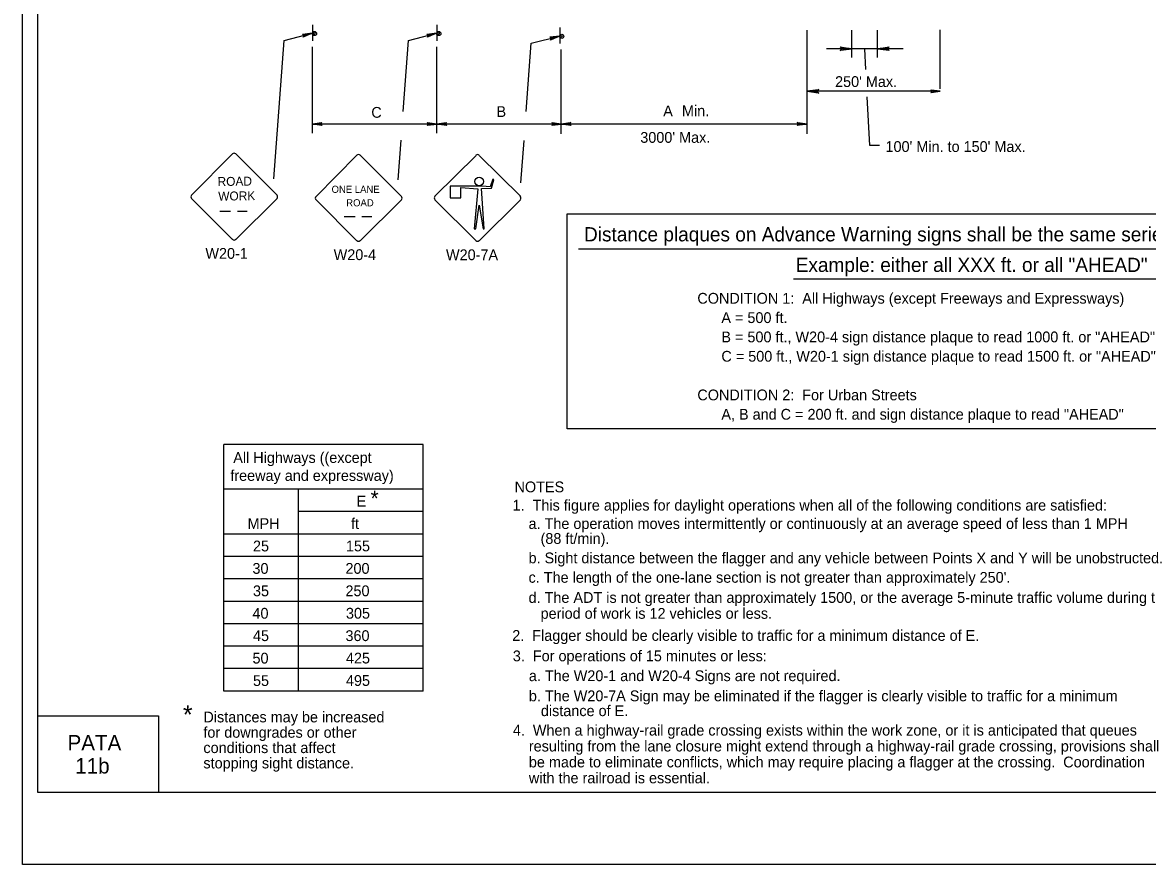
# Model space of a CAD drawing. Extents: x -14145 to -13521, y 30244 to 30661.
# Drawn here: x -13892.17 to -13870.25, y 30451.81 to 30468.21 of the extents above; entities that cross this region are included whole.
import ezdxf

# ---------------------------------------------------------------- set-up
doc = ezdxf.new("R2010")
doc.units = 0
for name, color, linetype in [('1', 7, 'Continuous'), ('10', 7, 'Continuous'), ('2', 7, 'Continuous'), ('3', 7, 'Continuous'), ('4', 7, 'Continuous'), ('61', 7, 'Continuous')]:
    doc.layers.add(name, color=color, linetype=linetype)

msp = doc.modelspace()

# ---------------------------------------------------------------- linework, layer by layer
at = {"layer": '1'}
for p, q in [((-13886.525, 30468.172), (-13886.525, 30467.86)), ((-13884.101, 30468.172), (-13884.101, 30467.86)), ((-13881.707, 30468.118), (-13881.707, 30467.806)), ((-13881.707, 30468.118), (-13881.707, 30467.806)), ((-13874.291, 30466.923), (-13874.291, 30468.069)), ((-13887.276, 30465.168), (-13887.078, 30467.865)), ((-13887.078, 30467.865), (-13886.531, 30468.005)), ((-13884.756, 30466.481), (-13884.654, 30467.865)), ((-13884.654, 30467.865), (-13884.107, 30468.005)), ((-13882.26, 30467.811), (-13881.713, 30467.951)), ((-13876.886, 30466.047), (-13876.886, 30468.063)), ((-13876.013, 30467.534), (-13876.013, 30468.063)), ((-13875.515, 30467.534), (-13875.515, 30468.063)), ((-13886.525, 30466.055), (-13886.525, 30467.743)), ((-13884.101, 30466.055), (-13884.101, 30467.743)), ((-13882.358, 30466.477), (-13882.26, 30467.811)), ((-13881.677, 30466.047), (-13881.677, 30467.687)), ((-13876.013, 30467.703), (-13876.511, 30467.703)), ((-13875.515, 30467.703), (-13876.013, 30467.703)), ((-13875.017, 30467.703), (-13875.515, 30467.703)), ((-13874.291, 30466.874), (-13876.886, 30466.874)), ((-13884.101, 30466.235), (-13886.525, 30466.235)), ((-13881.677, 30466.235), (-13884.101, 30466.235)), ((-13876.886, 30466.235), (-13881.677, 30466.235)), ((-13884.856, 30465.151), (-13884.799, 30465.923)), ((-13882.462, 30465.088), (-13882.402, 30465.915)), ((-13888.084, 30465.653), (-13888.879, 30464.85)), ((-13887.215, 30464.85), (-13888.018, 30465.653)), ((-13885.659, 30465.627), (-13886.454, 30464.824)), ((-13884.79, 30464.824), (-13885.593, 30465.627)), ((-13883.335, 30465.624), (-13884.138, 30464.829)), ((-13882.473, 30464.829), (-13883.275, 30465.624)), ((-13882.473, 30464.829), (-13883.275, 30465.624)), ((-13883.215, 30465.024), (-13883.838, 30465.024)), ((-13883.838, 30465.024), (-13883.838, 30464.799)), ((-13883.635, 30464.799), (-13883.635, 30465.001)), ((-13883.635, 30465.001), (-13883.305, 30464.971)), ((-13883.065, 30465.009), (-13883.215, 30465.024)), ((-13883.013, 30465.159), (-13883.065, 30465.009)), ((-13883.035, 30464.986), (-13882.99, 30465.151)), ((-13882.99, 30465.151), (-13883.013, 30465.159)), ((-13888.879, 30464.784), (-13888.084, 30463.989)), ((-13888.018, 30463.989), (-13887.215, 30464.784)), ((-13883.838, 30464.799), (-13883.635, 30464.799)), ((-13883.305, 30464.971), (-13883.373, 30464.191)), ((-13883.23, 30464.979), (-13883.035, 30464.986)), ((-13883.178, 30464.191), (-13883.23, 30464.979)), ((-13886.454, 30464.758), (-13885.659, 30463.963)), ((-13885.593, 30463.963), (-13884.79, 30464.758)), ((-13884.138, 30464.761), (-13883.335, 30463.959)), ((-13883.343, 30464.191), (-13883.275, 30464.656)), ((-13883.275, 30463.959), (-13882.473, 30464.761)), ((-13883.275, 30464.656), (-13883.2, 30464.191)), ((-13888.33, 30464.536), (-13888.12, 30464.536)), ((-13887.987, 30464.536), (-13887.794, 30464.536)), ((-13885.905, 30464.434), (-13885.695, 30464.434)), ((-13885.562, 30464.434), (-13885.369, 30464.434)), ((-13883.373, 30464.191), (-13883.343, 30464.191)), ((-13883.2, 30464.191), (-13883.178, 30464.191)), ((-13888.251, 30455.186), (-13888.251, 30459.994)), ((-13884.366, 30459.994), (-13888.251, 30459.994)), ((-13884.366, 30455.186), (-13884.366, 30459.994)), ((-13884.366, 30459.12), (-13888.253, 30459.12)), ((-13886.794, 30455.186), (-13886.794, 30459.12)), ((-13884.366, 30458.683), (-13886.794, 30458.683)), ((-13884.366, 30458.245), (-13888.253, 30458.245)), ((-13884.366, 30457.808), (-13888.253, 30457.808)), ((-13884.366, 30457.371), (-13888.253, 30457.371)), ((-13884.366, 30456.934), (-13888.253, 30456.934)), ((-13884.366, 30456.497), (-13888.253, 30456.497)), ((-13884.366, 30456.06), (-13888.253, 30456.06)), ((-13884.366, 30455.623), (-13888.253, 30455.623)), ((-13884.366, 30455.186), (-13888.251, 30455.186))]:
    msp.add_line(p, q, dxfattribs=at)
for points in [[(-13886.711, 30467.981), (-13886.699, 30467.969), (-13886.531, 30468.005), (-13886.711, 30467.981), (-13886.717, 30467.987), (-13886.531, 30468.005), (-13886.693, 30467.951), (-13886.699, 30467.939), (-13886.531, 30468.005), (-13886.705, 30467.927), (-13886.699, 30467.939)], [(-13884.287, 30467.981), (-13884.275, 30467.969), (-13884.107, 30468.005), (-13884.287, 30467.981), (-13884.293, 30467.987), (-13884.107, 30468.005), (-13884.269, 30467.951), (-13884.275, 30467.939), (-13884.107, 30468.005), (-13884.281, 30467.927), (-13884.275, 30467.939)], [(-13881.893, 30467.927), (-13881.881, 30467.915), (-13881.713, 30467.951), (-13881.893, 30467.927), (-13881.899, 30467.933), (-13881.713, 30467.951), (-13881.875, 30467.897), (-13881.881, 30467.885), (-13881.713, 30467.951), (-13881.887, 30467.873), (-13881.881, 30467.885)], [(-13876.231, 30467.73), (-13876.223, 30467.714), (-13876.013, 30467.703), (-13876.231, 30467.73), (-13876.242, 30467.74), (-13876.013, 30467.703), (-13876.223, 30467.693), (-13876.231, 30467.677), (-13876.013, 30467.703), (-13876.242, 30467.666), (-13876.231, 30467.677)], [(-13875.743, 30467.296), (-13875.764, 30467.703)], [(-13875.297, 30467.676), (-13875.305, 30467.691), (-13875.515, 30467.703), (-13875.297, 30467.676), (-13875.286, 30467.666), (-13875.515, 30467.703), (-13875.306, 30467.713), (-13875.298, 30467.729), (-13875.515, 30467.703), (-13875.286, 30467.739), (-13875.298, 30467.729)], [(-13876.668, 30466.847), (-13876.676, 30466.862), (-13876.886, 30466.874), (-13876.668, 30466.847), (-13876.656, 30466.837), (-13876.886, 30466.874), (-13876.676, 30466.884), (-13876.668, 30466.9), (-13876.886, 30466.874), (-13876.656, 30466.91), (-13876.668, 30466.9)], [(-13875.473, 30465.819), (-13875.665, 30465.819), (-13875.715, 30466.764)], [(-13874.471, 30466.898), (-13874.465, 30466.88), (-13874.291, 30466.874), (-13874.471, 30466.898), (-13874.477, 30466.904), (-13874.291, 30466.874), (-13874.465, 30466.868), (-13874.471, 30466.85), (-13874.291, 30466.874), (-13874.477, 30466.844), (-13874.471, 30466.85)], [(-13886.345, 30466.217), (-13886.351, 30466.229), (-13886.525, 30466.235), (-13886.345, 30466.217), (-13886.339, 30466.205), (-13886.525, 30466.235), (-13886.351, 30466.247), (-13886.345, 30466.259), (-13886.525, 30466.235), (-13886.339, 30466.265), (-13886.345, 30466.259)], [(-13884.281, 30466.259), (-13884.269, 30466.241), (-13884.101, 30466.235), (-13884.281, 30466.259), (-13884.287, 30466.265), (-13884.101, 30466.235), (-13884.269, 30466.223), (-13884.281, 30466.211), (-13884.101, 30466.235), (-13884.287, 30466.205), (-13884.281, 30466.211)], [(-13883.921, 30466.217), (-13883.927, 30466.229), (-13884.101, 30466.235), (-13883.921, 30466.217), (-13883.915, 30466.205), (-13884.101, 30466.235), (-13883.927, 30466.247), (-13883.921, 30466.259), (-13884.101, 30466.235), (-13883.915, 30466.265), (-13883.921, 30466.259)], [(-13881.857, 30466.259), (-13881.845, 30466.241), (-13881.677, 30466.235), (-13881.857, 30466.259), (-13881.863, 30466.265), (-13881.677, 30466.235), (-13881.845, 30466.223), (-13881.857, 30466.211), (-13881.677, 30466.235), (-13881.863, 30466.205), (-13881.857, 30466.211)], [(-13881.497, 30466.217), (-13881.503, 30466.229), (-13881.677, 30466.235), (-13881.497, 30466.217), (-13881.491, 30466.205), (-13881.677, 30466.235), (-13881.509, 30466.247), (-13881.503, 30466.259), (-13881.677, 30466.235), (-13881.491, 30466.265), (-13881.503, 30466.259)], [(-13877.066, 30466.259), (-13877.06, 30466.247), (-13876.886, 30466.235), (-13877.066, 30466.259), (-13877.078, 30466.265), (-13876.886, 30466.235), (-13877.06, 30466.229), (-13877.066, 30466.217), (-13876.886, 30466.235), (-13877.078, 30466.205), (-13877.066, 30466.217)]]:
    msp.add_lwpolyline(points, dxfattribs=at)
for centre, radius in [((-13886.486, 30467.999), 0.0408), ((-13884.062, 30467.999), 0.0408), ((-13881.668, 30467.945), 0.0408), ((-13883.278, 30465.117), 0.0844)]:
    msp.add_circle(centre, radius, dxfattribs=at)
for centre, radius, start, end in [((-13886.491, 30468.007), 0.0214, 189.521, 184.2501), ((-13884.067, 30468.007), 0.0214, 189.521, 184.2501), ((-13881.673, 30467.953), 0.0214, 189.521, 184.2501), ((-13888.052, 30465.62), 0.0465, 45, 135), ((-13885.627, 30465.595), 0.0465, 45, 135), ((-13883.307, 30465.595), 0.0465, 45, 135), ((-13888.847, 30464.818), 0.0465, 135, 225), ((-13887.249, 30464.817), 0.0465, 315, 45), ((-13886.422, 30464.792), 0.0465, 135, 225), ((-13884.824, 30464.792), 0.0465, 315, 45), ((-13884.106, 30464.796), 0.0465, 135, 225), ((-13882.508, 30464.796), 0.0465, 315, 45), ((-13888.052, 30464.022), 0.0465, 225, 315), ((-13885.627, 30463.997), 0.0465, 225, 315), ((-13883.307, 30463.997), 0.0465, 225, 315)]:
    msp.add_arc(centre, radius, start, end, dxfattribs=at)
at = {"layer": '10'}
for p, q in [((-13891.874, 30453.207), (-13891.874, 30475.777)), ((-13891.874, 30454.707), (-13889.524, 30454.707)), ((-13889.524, 30454.707), (-13889.524, 30453.207)), ((-13860.422, 30453.207), (-13891.874, 30453.207))]:
    msp.add_line(p, q, dxfattribs=at)
at = {"layer": '2'}
for p, q in [((-13881.338, 30463.805), (-13861.388, 30463.805)), ((-13877.152, 30463.221), (-13865.715, 30463.221))]:
    msp.add_line(p, q, dxfattribs=at)
msp.add_lwpolyline([(-13881.564, 30464.483), (-13861.099, 30464.483), (-13861.099, 30460.296), (-13881.564, 30460.296)], close=True, dxfattribs=at)
at = {"layer": '61'}
msp.add_lwpolyline([(-13892.174, 30477.307), (-13859.174, 30477.307), (-13859.174, 30451.807), (-13892.174, 30451.807)], close=True, dxfattribs=at)

# ---------------------------------------------------------------- texts
at = {"layer": '1'}
for s, height, rotation, p in [('ROAD', 0.1735, 0.7566, (-13888.372, 30465.028)), ('WORK', 0.1733, 0.7588, (-13888.359, 30464.743))]:
    msp.add_text(s, height=height, rotation=rotation, dxfattribs=at).set_placement(p)
for s, height, p in [('ONE LANE', 0.1386, (-13886.152, 30464.895)), ('ROAD', 0.1389, (-13885.867, 30464.632)), ('CONDITION 1:  All Highways (except Freeways and Expressways)', 0.21, (-13879.025, 30462.735)), ('      A = 500 ft.', 0.21, (-13879.025, 30462.358)), ('      B = 500 ft., W20-4 sign distance plaque to read 1000 ft. or "AHEAD"', 0.21, (-13879.025, 30461.982)), ('      C = 500 ft., W20-1 sign distance plaque to read 1500 ft. or "AHEAD"', 0.21, (-13879.025, 30461.605)), ('CONDITION 2:  For Urban Streets', 0.21, (-13879.025, 30460.852)), ('      A, B and C = 200 ft. and sign distance plaque to read "AHEAD"', 0.21, (-13879.025, 30460.475))]:
    msp.add_text(s, height=height, dxfattribs=at).set_placement(p)
at = {"layer": '2'}
for s, height, p in [("250' Max.", 0.21, (-13876.342, 30466.958)), ('C', 0.21, (-13885.377, 30466.358)), ('B', 0.21, (-13882.938, 30466.373)), ('A', 0.21, (-13879.69, 30466.386)), ('Min.', 0.21, (-13879.325, 30466.389)), ("3000' Max.", 0.21, (-13880.137, 30465.87)), ("100' Min. to 150' Max.", 0.21, (-13875.359, 30465.692)), ('Distance plaques on Advance Warning signs shall be the same series type.', 0.2772, (-13881.233, 30463.949)), ('W20-1', 0.21, (-13888.61, 30463.61)), ('W20-4', 0.21, (-13886.111, 30463.585)), ('W20-7A', 0.21, (-13883.922, 30463.583)), ('Example: either all XXX ft. or all "AHEAD"', 0.2772, (-13877.109, 30463.353)), ('*', 0.302, (-13885.392, 30458.791)), ('NOTES', 0.21, (-13882.587, 30459.06)), ('E', 0.21, (-13885.665, 30458.782)), ('1.  This figure applies for daylight operations when all of the following conditions are satisfied:', 0.21, (-13882.626, 30458.704)), ('MPH', 0.21, (-13887.788, 30458.345)), ('ft', 0.21, (-13885.774, 30458.345)), ('    a. The operation moves intermittently or continuously at an average speed of less than 1 MPH', 0.21, (-13882.626, 30458.345)), ('       (88 ft/min).', 0.21, (-13882.626, 30458.055)), ('25', 0.21, (-13887.683, 30457.908)), ('155', 0.21, (-13885.872, 30457.909)), ('    b. Sight distance between the flagger and any vehicle between Points X and Y will be unobstructed.', 0.21, (-13882.626, 30457.676)), ('30', 0.21, (-13887.693, 30457.471)), ('200', 0.21, (-13885.881, 30457.472)), ("    c. The length of the one-lane section is not greater than approximately 250'.", 0.21, (-13882.626, 30457.297)), ('35', 0.21, (-13887.683, 30457.034)), ('250', 0.21, (-13885.881, 30457.035)), ('    d. The ADT is not greater than approximately 1500, or the average 5-minute traffic volume during the', 0.21, (-13882.626, 30456.905)), ('40', 0.21, (-13887.693, 30456.597)), ('305', 0.21, (-13885.872, 30456.598)), ('       period of work is 12 vehicles or less.', 0.21, (-13882.626, 30456.595)), ('45', 0.21, (-13887.683, 30456.16)), ('360', 0.21, (-13885.881, 30456.161)), ('2.  Flagger should be clearly visible to traffic for a minimum distance of E.', 0.21, (-13882.632, 30456.165)), ('50', 0.21, (-13887.692, 30455.723)), ('425', 0.21, (-13885.872, 30455.724)), ('3.  For operations of 15 minutes or less:', 0.21, (-13882.62, 30455.767)), ('    a. The W20-1 and W20-4 Signs are not required.', 0.21, (-13882.62, 30455.38)), ('55', 0.21, (-13887.683, 30455.285)), ('495', 0.21, (-13885.872, 30455.287)), ('    b. The W20-7A Sign may be eliminated if the flagger is clearly visible to traffic for a minimum ', 0.21, (-13882.62, 30454.988)), ('       distance of E.', 0.21, (-13882.62, 30454.698)), ('*', 0.363, (-13889.048, 30454.548)), ('Distances may be increased ', 0.21, (-13888.649, 30454.576)), ('for downgrades or other ', 0.21, (-13888.649, 30454.277)), ('4.  When a highway-rail grade crossing exists within the work zone, or it is anticipated that queues ', 0.21, (-13882.62, 30454.319)), ('conditions that affect ', 0.21, (-13888.649, 30453.978)), ('    resulting from the lane closure might extend through a highway-rail grade crossing, provisions shall ', 0.21, (-13882.62, 30454.009)), ('stopping sight distance.', 0.21, (-13888.649, 30453.679)), ('    be made to eliminate conflicts, which may require placing a flagger at the crossing.  Coordination ', 0.21, (-13882.62, 30453.699)), ('    with the railroad is essential.', 0.21, (-13882.62, 30453.389))]:
    msp.add_text(s, height=height, dxfattribs=at).set_placement(p)
at = {"layer": '3'}
msp.add_text('All Highways ((except', height=0.20979, rotation=360, dxfattribs=at).set_placement((-13888.067, 30459.632))
msp.add_text('freeway and expressway)', height=0.21, dxfattribs=at).set_placement((-13888.125, 30459.282))
at = {"layer": '4'}
for s, p in [('PATA', (-13891.296, 30454.03)), ('11b', (-13891.146, 30453.58))]:
    msp.add_text(s, height=0.3, dxfattribs=at).set_placement(p)

doc.saveas('drawing.dxf')
